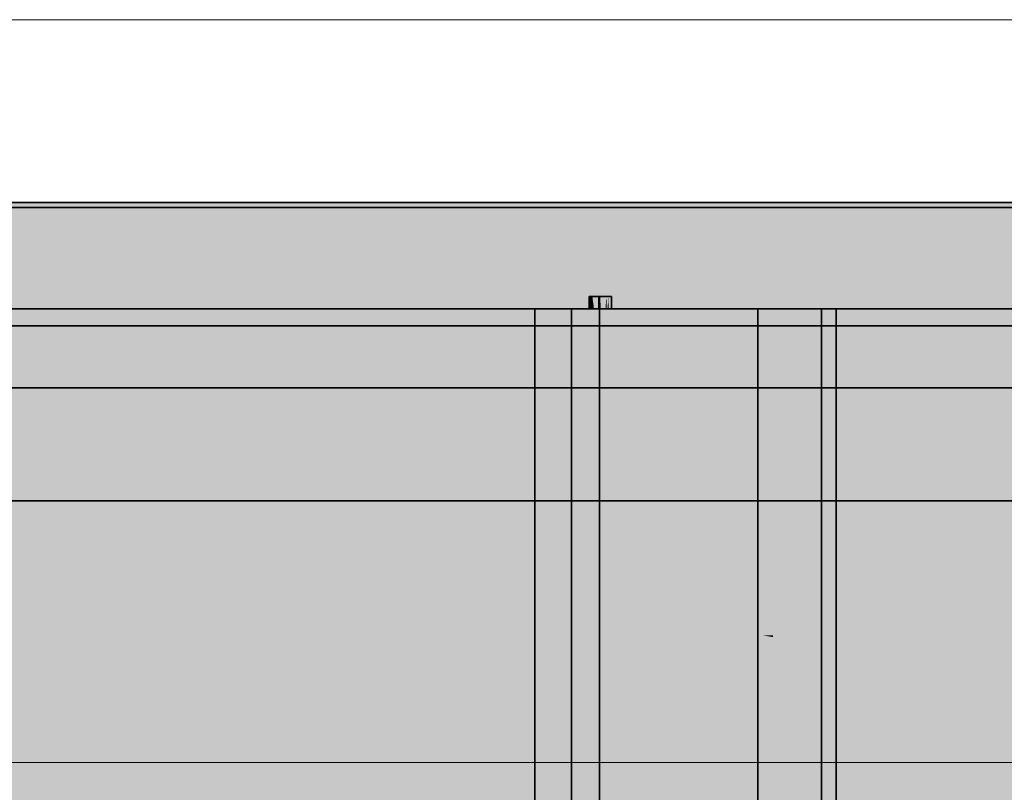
# Model space of a CAD drawing. Extents: x -350 to 540, y -53 to 541.
# Tile 192 of 569: x -129.97 to -122.02, y 121.51 to 127.75. Entities that reach past the tile are written whole.
import ezdxf

# ---------------------------------------------------------------- set-up
doc = ezdxf.new("R2010")
doc.units = 0
doc.layers.get('0').update_dxf_attribs({"lineweight": 35})
doc.layers.add('0-Shading', color=7, linetype='Continuous', lineweight=35)
doc.layers.add('5_OG-SCHRAFF-FILL', color=7, linetype='Continuous', lineweight=25)
doc.layers.add('L_Klimageraet', color=7, linetype='Continuous', lineweight=35, true_color=0xababab)
doc.layers.add('L_Klimageraet-Shading', color=7, linetype='Continuous', lineweight=35, true_color=0xababab)

# ---------------------------------------------------------------- blocks, each defined once
blk = doc.blocks.new('Shading-A06HSWBCNL', base_point=(-138.4951, 125.4178))
at = {"layer": '0-Shading', "color": 254, "true_color": 0xe7e7e7}
for points in [[(-117.9676, 126.1671), (-132.7158, 126.1671), (-132.1268, 126.2778)], [(-117.9676, 126.1671), (-117.9738, 126.2778), (-132.1268, 126.2778)], [(-131.7308, 126.1337), (-117.9488, 126.2378), (-131.9687, 126.2378)], [(-117.9429, 126.1337), (-131.7308, 126.1337), (-117.9488, 126.2378)], [(-125.1232, 125.725), (-135.0671, 125.725), (-117.9676, 126.1671)], [(-135.0671, 125.725), (-117.9676, 126.1671), (-132.7158, 126.1671)], [(-130.0952, 125.4178), (-117.9429, 126.1337), (-131.7308, 126.1337)], [(-130.0952, 125.4178), (-117.9667, 126.1523), (-118.2073, 126.1523)], [(-117.9227, 125.7738), (-124.0526, 125.7738), (-117.9429, 126.1337)], [(-117.9465, 125.7931), (-123.8979, 125.7931), (-117.9667, 126.1523)], [(-130.0952, 125.4178), (-117.9465, 125.7931), (-123.8979, 125.7931)], [(-130.0952, 125.4178), (-117.9227, 125.7738), (-124.0526, 125.7738)], [(-130.0952, 125.4178), (-117.9027, 125.4178), (-117.9227, 125.7738)], [(-117.9266, 125.4379), (-129.4458, 125.4379), (-117.9465, 125.7931)], [(-130.0952, 125.4178), (-125.1232, 125.725), (-135.0671, 125.725)], [(-125.3389, 125.4178), (-125.3281, 125.4178), (-125.3318, 125.5178)], [(-130.0952, 125.4178), (-117.9266, 125.4379), (-129.4458, 125.4379)], [(-130.0952, 125.4178), (-117.9254, 125.4178), (-117.9266, 125.4379)]]:
    blk.add_solid(points, dxfattribs=at)
at = {"layer": '0-Shading', "color": 7, "true_color": 0xffffff}
for points in [[(-129.8481, 126.2771), (-129.8481, 126.2778), (-130.0952, 126.2778)], [(-130.0952, 126.2771), (-129.8481, 126.2771), (-130.0952, 126.2778)], [(-130.0952, 126.2378), (-129.8481, 126.2378), (-130.0952, 126.2771)], [(-129.8481, 126.2378), (-130.0952, 126.2771), (-129.8481, 126.2771)], [(-117.8335, 126.2771), (-129.8481, 126.2771), (-117.8338, 126.2778)], [(-129.8481, 126.2771), (-117.8338, 126.2778), (-129.8481, 126.2778)], [(-129.8481, 126.2426), (-117.8203, 126.2426), (-129.8481, 126.2771)], [(-117.8203, 126.2426), (-117.8335, 126.2771), (-129.8481, 126.2771)], [(-129.8481, 126.2378), (-117.8185, 126.2378), (-129.8481, 126.2426)], [(-117.8185, 126.2378), (-129.8481, 126.2426), (-117.8203, 126.2426)], [(-134.6762, 114.1578), (-125.5141, 114.1578), (-125.5141, 125.4178)], [(-134.6762, 114.1578), (-125.5141, 125.4178), (-134.6762, 125.4178)], [(-134.3809, 114.1578), (-125.8094, 114.1578), (-134.3809, 125.4178)], [(-125.8094, 114.1578), (-125.8094, 125.4178), (-134.3809, 125.4178)], [(-122.316, 120.3088), (-125.2818, 125.4178), (-125.2866, 125.4178)], [(-122.316, 120.3088), (-122.8638, 120.3088), (-125.2866, 125.4178)], [(-122.6168, 119.7878), (-125.2866, 119.7878), (-125.2866, 125.4178)], [(-122.316, 120.3088), (-119.9037, 125.4178), (-125.2818, 125.4178)], [(-123.9227, 125.3007), (-124.0094, 125.3007), (-124.0094, 125.4178)], [(-123.8844, 125.2489), (-115.8749, 125.4178), (-124.0094, 125.4178)], [(-115.8749, 125.2489), (-123.8844, 125.2489), (-115.8749, 125.4178)], [(-123.4952, 114.1578), (-121.6952, 125.4178), (-123.4952, 125.4178)], [(-123.4952, 114.1578), (-121.6952, 114.1578), (-121.6952, 125.4178)], [(-121.8143, 114.1578), (-121.8143, 125.4178), (-123.376, 125.4178)], [(-123.376, 114.1578), (-121.8143, 114.1578), (-123.376, 125.4178)], [(-122.316, 120.3088), (-121.7144, 120.3088), (-119.9037, 125.4178)], [(-123.8844, 125.2489), (-123.9227, 125.3007), (-124.0094, 125.3007)], [(-123.8844, 125.2489), (-124.0094, 125.2489), (-124.0094, 125.3007)], [(-123.6466, 124.9276), (-124.0094, 124.9276), (-123.8844, 125.2489)], [(-124.0094, 124.9276), (-123.8844, 125.2489), (-124.0094, 125.2489)], [(-115.8749, 121.9312), (-115.8749, 125.2489), (-123.8844, 125.2489)], [(-122.6355, 124.7315), (-123.5015, 124.7315), (-123.8844, 125.2489)], [(-123.5015, 124.7315), (-123.6466, 124.9276), (-124.0094, 124.9276)], [(-123.5015, 124.7315), (-124.0094, 124.7315), (-124.0094, 124.9276)], [(-120.1638, 120.2222), (-124.0094, 120.2222), (-123.5015, 124.7315)], [(-124.0094, 120.2222), (-123.5015, 124.7315), (-124.0094, 124.7315)], [(-116.0321, 121.8485), (-122.6355, 124.7315), (-123.5015, 124.7315)], [(-115.6752, 121.7107), (-121.2655, 121.7107), (-123.5015, 124.7315)], [(-115.6752, 121.8485), (-116.0321, 121.8485), (-122.6355, 124.7315)], [(-137.7571, 122.0018), (-121.9886, 123.8678), (-144.2151, 123.8678)], [(-117.1541, 122.0018), (-137.7571, 122.0018), (-121.9886, 123.8678)], [(-118.2266, 123.2173), (-134.7949, 123.2173), (-118.2266, 123.8678)], [(-134.7949, 123.2173), (-118.2266, 123.8678), (-134.7949, 123.8678)], [(-126.2718, 123.2702), (-133.9185, 123.2702), (-126.2718, 123.8678)], [(-133.9185, 123.2702), (-126.2718, 123.8678), (-133.9185, 123.8678)], [(-115.9752, 120.7687), (-133.4897, 120.7687), (-115.9752, 123.8678)], [(-133.4897, 120.7687), (-115.9752, 123.8678), (-133.4897, 123.8678)], [(-124.3733, 122.898), (-126.2718, 122.898), (-124.3733, 123.8678)], [(-126.2718, 122.898), (-124.3733, 123.8678), (-126.2718, 123.8678)], [(-124.0089, 122.8056), (-124.3733, 122.8056), (-124.0055, 123.8678)], [(-124.3733, 122.8056), (-124.0055, 123.8678), (-124.3733, 123.8678)], [(-123.8864, 122.7878), (-124.0089, 122.7878), (-123.8938, 123.8678)], [(-124.0089, 122.7878), (-123.8938, 123.8678), (-124.0055, 123.8678)], [(-123.8864, 122.7819), (-119.1459, 123.8678), (-123.8938, 123.8678)], [(-119.1459, 122.7819), (-123.8864, 122.7819), (-119.1459, 123.8678)], [(-134.7949, 118.4298), (-118.2266, 118.4298), (-118.2266, 123.2173)], [(-134.7949, 118.4298), (-118.2266, 123.2173), (-134.7949, 123.2173)], [(-126.2718, 122.898), (-126.2718, 123.2702), (-133.9185, 123.2702)], [(-126.2718, 122.898), (-133.9185, 122.898), (-133.9185, 123.2702)], [(-126.2718, 122.1385), (-133.9185, 122.1385), (-126.2718, 122.898)], [(-133.9185, 122.1385), (-126.2718, 122.898), (-133.9185, 122.898)], [(-124.3733, 122.8056), (-126.2718, 122.8056), (-126.2718, 122.898)], [(-124.3733, 122.8056), (-124.3733, 122.898), (-126.2718, 122.898)], [(-124.3733, 120.8542), (-126.2718, 120.8542), (-124.3733, 122.8056)], [(-126.2718, 120.8542), (-124.3733, 122.8056), (-126.2718, 122.8056)], [(-124.0089, 122.7878), (-124.3733, 122.7878), (-124.3733, 122.8056)], [(-124.0089, 122.7878), (-124.0089, 122.8056), (-124.3733, 122.8056)], [(-124.016, 120.5353), (-124.3733, 120.5353), (-124.0089, 122.7878)], [(-124.3733, 120.5353), (-124.0089, 122.7878), (-124.3733, 122.7878)], [(-123.8706, 120.4754), (-124.0162, 120.4754), (-123.8863, 122.7667)], [(-124.0162, 120.4754), (-123.8863, 122.7667), (-124.009, 122.7667)], [(-123.8863, 122.7667), (-124.009, 122.7667), (-124.0089, 122.7878)], [(-123.8864, 122.7819), (-123.9743, 122.7819), (-124.0089, 122.7878)], [(-123.8864, 122.7819), (-123.8864, 122.7878), (-124.0089, 122.7878)], [(-123.8863, 122.7667), (-123.8864, 122.7819), (-123.9743, 122.7819)], [(-123.5751, 122.7667), (-123.8863, 122.7667), (-123.8864, 122.7819)], [(-119.1459, 122.5511), (-119.1459, 122.7819), (-123.8864, 122.7819)], [(-119.1459, 121.9505), (-123.8807, 121.9505), (-123.8863, 122.7667)], [(-122.6342, 122.5511), (-123.5751, 122.7667), (-123.8863, 122.7667)], [(-119.1459, 122.5511), (-122.6342, 122.5511), (-123.5751, 122.7667)], [(-119.1459, 121.9505), (-119.1459, 122.5511), (-122.6342, 122.5511)], [(-126.2718, 120.8542), (-126.2718, 122.1385), (-133.9185, 122.1385)], [(-126.5278, 120.8542), (-133.7695, 122.1134), (-133.9185, 122.1134)], [(-126.2718, 120.8106), (-133.9185, 120.8106), (-133.9185, 122.1134)], [(-126.2718, 120.8542), (-126.5278, 120.8542), (-133.7695, 122.1134)], [(-116.8446, 121.8823), (-117.1541, 122.0018), (-137.7571, 122.0018)], [(-116.8446, 121.8823), (-136.8496, 121.8823), (-137.7571, 122.0018)], [(-123.8704, 120.4509), (-119.1459, 121.9505), (-123.8807, 121.9505)], [(-121.6258, 120.4509), (-123.8704, 120.4509), (-119.1459, 121.9505)], [(-134.3006, 121.5467), (-116.8446, 121.8823), (-136.8496, 121.8823)], [(-115.9752, 121.5467), (-134.3006, 121.5467), (-116.8446, 121.8823)], [(-122.0152, 120.1688), (-122.0923, 120.1688), (-119.1459, 121.926)], [(-122.0923, 120.1688), (-119.1459, 121.926), (-119.1864, 121.926)], [(-115.9752, 119.1341), (-115.9752, 121.5467), (-134.3006, 121.5467)]]:
    blk.add_solid(points, dxfattribs=at)
at = {"layer": '0-Shading', "color": 252, "true_color": 0x8b8b8b}
for points in [[(-125.3718, 125.4178), (-125.3701, 125.4178), (-125.3701, 125.5178)], [(-125.3718, 125.4178), (-125.3701, 125.5178), (-125.3718, 125.5178)], [(-125.3708, 125.4178), (-125.3701, 125.5178), (-125.3718, 125.5178)], [(-125.3718, 125.4178), (-125.3701, 125.5178), (-125.3718, 125.5178)], [(-125.3718, 125.4178), (-125.3701, 125.4178), (-125.3701, 125.5178)], [(-125.3701, 125.4178), (-125.3701, 125.5178), (-125.3718, 125.5178)], [(-125.3718, 125.4178), (-125.3701, 125.4178), (-125.3718, 125.5178)], [(-125.3701, 125.4214), (-125.3718, 125.4214), (-125.3701, 125.5178)], [(-125.3718, 125.4215), (-125.3718, 125.4215), (-125.3701, 125.5178)], [(-125.3718, 125.4215), (-125.3701, 125.5178), (-125.3718, 125.5178)], [(-125.3702, 125.4236), (-125.3701, 125.5178), (-125.3718, 125.5178)], [(-125.3702, 125.4235), (-125.3718, 125.4235), (-125.3718, 125.5178)], [(-125.3701, 125.4236), (-125.3702, 125.4236), (-125.3701, 125.5178)], [(-125.1923, 125.4178), (-125.1918, 125.5178), (-125.1936, 125.5178)], [(-125.1919, 125.4178), (-125.1918, 125.5178), (-125.1936, 125.5178)], [(-125.1936, 125.4178), (-125.1918, 125.5178), (-125.1936, 125.5178)], [(-125.1936, 125.4178), (-125.1918, 125.4178), (-125.1918, 125.5178)], [(-125.1936, 125.4178), (-125.1918, 125.4178), (-125.1936, 125.5178)], [(-125.1918, 125.4178), (-125.1918, 125.5178), (-125.1936, 125.5178)], [(-125.1936, 125.4178), (-125.1918, 125.5178), (-125.1936, 125.5178)], [(-125.1936, 125.4178), (-125.1918, 125.4178), (-125.1918, 125.5178)], [(-125.1918, 125.4178), (-125.1918, 125.5178), (-125.1936, 125.5178)], [(-125.1936, 125.4178), (-125.1918, 125.4178), (-125.1936, 125.5178)], [(-125.3718, 125.4215), (-125.3702, 125.4235), (-125.3718, 125.4235)], [(-125.3718, 125.4215), (-125.3702, 125.4215), (-125.3702, 125.4235)], [(-125.3718, 125.4214), (-125.3718, 125.4215), (-125.3718, 125.4215)], [(-125.3718, 125.4214), (-125.3718, 125.4214), (-125.3718, 125.4215)], [(-125.3718, 125.4178), (-125.3701, 125.4178), (-125.3718, 125.4215)], [(-125.3701, 125.4178), (-125.3718, 125.4215), (-125.3702, 125.4215)], [(-125.3701, 125.418), (-125.3701, 125.4214), (-125.3718, 125.4214)], [(-125.3718, 125.4178), (-125.3718, 125.4214), (-125.3718, 125.4214)], [(-125.3718, 125.418), (-125.3701, 125.418), (-125.3718, 125.4214)], [(-125.3718, 125.4178), (-125.3701, 125.4178), (-125.3718, 125.418)], [(-125.3701, 125.4178), (-125.3718, 125.418), (-125.3701, 125.418)], [(-125.3702, 125.4235), (-125.3701, 125.4236), (-125.3702, 125.4236)], [(-125.3701, 125.4235), (-125.3702, 125.4235), (-125.3701, 125.4236)], [(-125.3701, 125.4178), (-125.3701, 125.4235), (-125.3702, 125.4235)]]:
    blk.add_solid(points, dxfattribs=at)
at = {"layer": '0-Shading', "color": 252, "true_color": 0x888888}
blk.add_solid([(-125.3718, 125.4178), (-125.3708, 125.4178), (-125.3718, 125.5178)], dxfattribs=at)
at = {"layer": '0-Shading', "color": 253, "true_color": 0x9b9b9b}
blk.add_solid([(-125.3708, 125.4178), (-125.3679, 125.4178), (-125.3701, 125.5178)], dxfattribs=at)
at = {"layer": '0-Shading', "color": 253, "true_color": 0xa4a4a4}
for points in [[(-125.3701, 125.4178), (-125.365, 125.4178), (-125.365, 125.5178)], [(-125.3701, 125.4178), (-125.365, 125.5178), (-125.3701, 125.5178)], [(-125.3679, 125.4178), (-125.365, 125.5178), (-125.3701, 125.5178)], [(-125.3701, 125.4178), (-125.365, 125.5178), (-125.3701, 125.5178)], [(-125.3701, 125.4178), (-125.365, 125.4178), (-125.365, 125.5178)], [(-125.3701, 125.4178), (-125.365, 125.4178), (-125.3701, 125.5178)], [(-125.365, 125.4178), (-125.365, 125.5178), (-125.3701, 125.5178)], [(-125.3701, 125.4178), (-125.365, 125.4178), (-125.365, 125.5178)], [(-125.3701, 125.4178), (-125.365, 125.5178), (-125.3701, 125.5178)], [(-125.3653, 125.4244), (-125.365, 125.5178), (-125.3701, 125.5178)], [(-125.3653, 125.4243), (-125.3701, 125.4243), (-125.3701, 125.5178)], [(-125.365, 125.4244), (-125.3653, 125.4244), (-125.365, 125.5178)], [(-125.1945, 125.4178), (-125.1936, 125.5178), (-125.1987, 125.5178)], [(-125.1971, 125.4178), (-125.1936, 125.5178), (-125.1987, 125.5178)], [(-125.1987, 125.4178), (-125.1936, 125.4178), (-125.1936, 125.5178)], [(-125.1987, 125.4178), (-125.1936, 125.5178), (-125.1987, 125.5178)], [(-125.1936, 125.4178), (-125.1936, 125.5178), (-125.1987, 125.5178)], [(-125.1987, 125.4178), (-125.1936, 125.4178), (-125.1987, 125.5178)], [(-125.1987, 125.4178), (-125.1936, 125.5178), (-125.1987, 125.5178)], [(-125.1987, 125.4178), (-125.1936, 125.4178), (-125.1936, 125.5178)], [(-125.1936, 125.4178), (-125.1936, 125.5178), (-125.1987, 125.5178)], [(-125.1987, 125.4178), (-125.1936, 125.4178), (-125.1987, 125.5178)], [(-125.3701, 125.4236), (-125.3653, 125.4243), (-125.3701, 125.4243)], [(-125.3701, 125.4236), (-125.3653, 125.4236), (-125.3653, 125.4243)], [(-125.3701, 125.4178), (-125.365, 125.4178), (-125.3701, 125.4236)], [(-125.365, 125.4178), (-125.3701, 125.4236), (-125.3653, 125.4236)], [(-125.3653, 125.4243), (-125.365, 125.4244), (-125.3653, 125.4244)], [(-125.365, 125.4243), (-125.3653, 125.4243), (-125.365, 125.4244)], [(-125.365, 125.4178), (-125.365, 125.4243), (-125.3653, 125.4243)]]:
    blk.add_solid(points, dxfattribs=at)
at = {"layer": '0-Shading', "color": 253, "true_color": 0xadadad}
blk.add_solid([(-125.3679, 125.4178), (-125.3632, 125.4178), (-125.365, 125.5178)], dxfattribs=at)
at = {"layer": '0-Shading', "color": 9, "true_color": 0xbbbbbb}
for points in [[(-125.365, 125.4178), (-125.3567, 125.4178), (-125.3567, 125.5178)], [(-125.365, 125.4178), (-125.3567, 125.5178), (-125.365, 125.5178)], [(-125.3642, 125.4726), (-125.3595, 125.5178), (-125.365, 125.5178)], [(-125.365, 125.4178), (-125.3567, 125.4178), (-125.3567, 125.5178)], [(-125.365, 125.4178), (-125.3567, 125.5178), (-125.365, 125.5178)], [(-125.3567, 125.4178), (-125.3567, 125.5178), (-125.365, 125.5178)], [(-125.365, 125.4178), (-125.3567, 125.4178), (-125.365, 125.5178)], [(-125.365, 125.4178), (-125.3567, 125.4178), (-125.3567, 125.5178)], [(-125.365, 125.4178), (-125.3567, 125.5178), (-125.365, 125.5178)], [(-125.3571, 125.4237), (-125.3567, 125.5178), (-125.365, 125.5178)], [(-125.3572, 125.4244), (-125.365, 125.4244), (-125.365, 125.5178)], [(-125.3596, 125.4726), (-125.3642, 125.4726), (-125.3595, 125.5178)], [(-125.3632, 125.4178), (-125.3596, 125.4726), (-125.3642, 125.4726)], [(-125.3596, 125.4726), (-125.3567, 125.5178), (-125.3595, 125.5178)], [(-125.3567, 125.4237), (-125.3571, 125.4237), (-125.3567, 125.5178)], [(-125.2046, 125.4178), (-125.1987, 125.5178), (-125.207, 125.5178)], [(-125.2024, 125.4178), (-125.1987, 125.5178), (-125.207, 125.5178)], [(-125.207, 125.4178), (-125.1987, 125.5178), (-125.207, 125.5178)], [(-125.207, 125.4178), (-125.1987, 125.4178), (-125.1987, 125.5178)], [(-125.207, 125.4178), (-125.1987, 125.4178), (-125.207, 125.5178)], [(-125.1987, 125.4178), (-125.1987, 125.5178), (-125.207, 125.5178)], [(-125.207, 125.4178), (-125.1987, 125.4178), (-125.1987, 125.5178)], [(-125.207, 125.4178), (-125.1987, 125.5178), (-125.207, 125.5178)], [(-125.1987, 125.4178), (-125.1987, 125.5178), (-125.207, 125.5178)], [(-125.207, 125.4178), (-125.1987, 125.4178), (-125.207, 125.5178)], [(-125.3571, 125.4237), (-125.3572, 125.4244), (-125.365, 125.4244)], [(-125.365, 125.4237), (-125.3571, 125.4237), (-125.365, 125.4244)], [(-125.365, 125.4178), (-125.3567, 125.4178), (-125.365, 125.4237)], [(-125.3567, 125.4178), (-125.365, 125.4237), (-125.3571, 125.4237)], [(-125.3567, 125.4236), (-125.3567, 125.4237), (-125.3571, 125.4237)], [(-125.3567, 125.4236), (-125.3571, 125.4236), (-125.3571, 125.4237)], [(-125.3567, 125.4178), (-125.3567, 125.4236), (-125.3571, 125.4236)]]:
    blk.add_solid(points, dxfattribs=at)
at = {"layer": '0-Shading', "color": 9, "true_color": 0xbebebe}
for points in [[(-125.3632, 125.4178), (-125.3596, 125.4178), (-125.3596, 125.4726)], [(-125.3596, 125.4726), (-125.3567, 125.4726), (-125.3567, 125.5178)], [(-125.3596, 125.4178), (-125.3567, 125.4178), (-125.3596, 125.4726)], [(-125.3567, 125.4178), (-125.3596, 125.4726), (-125.3567, 125.4726)]]:
    blk.add_solid(points, dxfattribs=at)
at = {"layer": '0-Shading', "color": 254, "true_color": 0xd0d0d0}
for points in [[(-125.3567, 125.4178), (-125.3455, 125.5178), (-125.3567, 125.5178)], [(-125.3567, 125.4178), (-125.3455, 125.4178), (-125.3455, 125.5178)], [(-125.3485, 125.4178), (-125.3455, 125.5178), (-125.3567, 125.5178)], [(-125.3567, 125.4178), (-125.3455, 125.5178), (-125.3567, 125.5178)], [(-125.3567, 125.4178), (-125.3455, 125.4178), (-125.3455, 125.5178)], [(-125.3567, 125.4178), (-125.3455, 125.4178), (-125.3567, 125.5178)], [(-125.3455, 125.4178), (-125.3455, 125.5178), (-125.3567, 125.5178)], [(-125.3567, 125.4178), (-125.3455, 125.4178), (-125.3455, 125.5178)], [(-125.3567, 125.4178), (-125.3455, 125.5178), (-125.3567, 125.5178)], [(-125.3459, 125.4216), (-125.3455, 125.5178), (-125.3567, 125.5178)], [(-125.3461, 125.4236), (-125.3567, 125.4236), (-125.3567, 125.5178)], [(-125.3455, 125.4216), (-125.3459, 125.4216), (-125.3455, 125.5178)], [(-125.2122, 125.4178), (-125.207, 125.5178), (-125.2182, 125.5178)], [(-125.2095, 125.4178), (-125.207, 125.5178), (-125.2182, 125.5178)], [(-125.2182, 125.4178), (-125.207, 125.4178), (-125.207, 125.5178)], [(-125.2182, 125.4178), (-125.207, 125.5178), (-125.2182, 125.5178)], [(-125.207, 125.4178), (-125.207, 125.5178), (-125.2182, 125.5178)], [(-125.2182, 125.4178), (-125.207, 125.4178), (-125.2182, 125.5178)], [(-125.2182, 125.4178), (-125.207, 125.4178), (-125.207, 125.5178)], [(-125.2182, 125.4178), (-125.207, 125.5178), (-125.2182, 125.5178)], [(-125.207, 125.4178), (-125.207, 125.5178), (-125.2182, 125.5178)], [(-125.2182, 125.4178), (-125.207, 125.4178), (-125.2182, 125.5178)], [(-125.3459, 125.4216), (-125.3461, 125.4236), (-125.3567, 125.4236)], [(-125.3567, 125.4216), (-125.3459, 125.4216), (-125.3567, 125.4236)], [(-125.3567, 125.4178), (-125.3455, 125.4178), (-125.3567, 125.4216)], [(-125.3455, 125.4178), (-125.3567, 125.4216), (-125.3459, 125.4216)], [(-125.3455, 125.4215), (-125.3455, 125.4216), (-125.3459, 125.4216)], [(-125.3455, 125.4215), (-125.3459, 125.4215), (-125.3459, 125.4216)], [(-125.3455, 125.4178), (-125.3455, 125.4215), (-125.3459, 125.4215)]]:
    blk.add_solid(points, dxfattribs=at)
at = {"layer": '0-Shading', "color": 254, "true_color": 0xcdcdcd}
blk.add_solid([(-125.3567, 125.4178), (-125.3485, 125.4178), (-125.3567, 125.5178)], dxfattribs=at)
at = {"layer": '0-Shading', "color": 254, "true_color": 0xdbdbdb}
blk.add_solid([(-125.3485, 125.4178), (-125.3389, 125.4178), (-125.3455, 125.5178)], dxfattribs=at)
at = {"layer": '0-Shading', "color": 254, "true_color": 0xe2e2e2}
for points in [[(-125.3455, 125.4178), (-125.3318, 125.5178), (-125.3455, 125.5178)], [(-125.3455, 125.4178), (-125.3318, 125.4178), (-125.3318, 125.5178)], [(-125.3389, 125.4178), (-125.3318, 125.5178), (-125.3455, 125.5178)], [(-125.3455, 125.4178), (-125.3318, 125.4178), (-125.3318, 125.5178)], [(-125.3455, 125.4178), (-125.3318, 125.5178), (-125.3455, 125.5178)], [(-125.3318, 125.4178), (-125.3318, 125.5178), (-125.3455, 125.5178)], [(-125.3455, 125.4178), (-125.3318, 125.4178), (-125.3455, 125.5178)], [(-125.3455, 125.4178), (-125.3318, 125.4178), (-125.3318, 125.5178)], [(-125.3455, 125.4178), (-125.3318, 125.5178), (-125.3455, 125.5178)], [(-125.3318, 125.4178), (-125.3318, 125.5178), (-125.3455, 125.5178)], [(-125.3323, 125.4215), (-125.3455, 125.4215), (-125.3455, 125.5178)], [(-125.2214, 125.4178), (-125.2182, 125.5178), (-125.2318, 125.5178)], [(-125.2282, 125.4178), (-125.2182, 125.5178), (-125.2318, 125.5178)], [(-125.2318, 125.4178), (-125.2182, 125.5178), (-125.2318, 125.5178)], [(-125.2318, 125.4178), (-125.2182, 125.4178), (-125.2182, 125.5178)], [(-125.2318, 125.4178), (-125.2182, 125.4178), (-125.2318, 125.5178)], [(-125.2182, 125.4178), (-125.2182, 125.5178), (-125.2318, 125.5178)], [(-125.2318, 125.4178), (-125.2182, 125.4178), (-125.2182, 125.5178)], [(-125.2318, 125.4178), (-125.2182, 125.5178), (-125.2318, 125.5178)], [(-125.2182, 125.4178), (-125.2182, 125.5178), (-125.2318, 125.5178)], [(-125.2318, 125.4178), (-125.2182, 125.4178), (-125.2318, 125.5178)], [(-125.3318, 125.418), (-125.3323, 125.4215), (-125.3455, 125.4215)], [(-125.3455, 125.418), (-125.3318, 125.418), (-125.3455, 125.4215)], [(-125.3455, 125.4178), (-125.3318, 125.4178), (-125.3455, 125.418)], [(-125.3318, 125.4178), (-125.3455, 125.418), (-125.3318, 125.418)]]:
    blk.add_solid(points, dxfattribs=at)
at = {"layer": '0-Shading', "color": 7, "true_color": 0xefefef}
for points in [[(-125.3318, 125.4178), (-125.3163, 125.5178), (-125.3318, 125.5178)], [(-125.3318, 125.4178), (-125.3163, 125.4178), (-125.3163, 125.5178)], [(-125.3281, 125.4178), (-125.3163, 125.5178), (-125.3318, 125.5178)], [(-125.3318, 125.4178), (-125.3163, 125.5178), (-125.3318, 125.5178)], [(-125.3318, 125.4178), (-125.3163, 125.4178), (-125.3163, 125.5178)], [(-125.3318, 125.4178), (-125.3163, 125.4178), (-125.3318, 125.5178)], [(-125.3163, 125.4178), (-125.3163, 125.5178), (-125.3318, 125.5178)], [(-125.3318, 125.4178), (-125.3163, 125.4178), (-125.3163, 125.5178)], [(-125.3318, 125.4178), (-125.3163, 125.5178), (-125.3318, 125.5178)], [(-125.3163, 125.4178), (-125.3163, 125.5178), (-125.3318, 125.5178)], [(-125.3318, 125.4178), (-125.3163, 125.4178), (-125.3318, 125.5178)], [(-125.2433, 125.4178), (-125.2318, 125.5178), (-125.2474, 125.5178)], [(-125.2394, 125.4178), (-125.2318, 125.5178), (-125.2474, 125.5178)], [(-125.2474, 125.4178), (-125.2318, 125.4178), (-125.2318, 125.5178)], [(-125.2474, 125.4178), (-125.2318, 125.5178), (-125.2474, 125.5178)], [(-125.2318, 125.4178), (-125.2318, 125.5178), (-125.2474, 125.5178)], [(-125.2474, 125.4178), (-125.2318, 125.4178), (-125.2474, 125.5178)], [(-125.2474, 125.4178), (-125.2318, 125.4178), (-125.2318, 125.5178)], [(-125.2474, 125.4178), (-125.2318, 125.5178), (-125.2474, 125.5178)], [(-125.2318, 125.4178), (-125.2318, 125.5178), (-125.2474, 125.5178)], [(-125.2474, 125.4178), (-125.2318, 125.4178), (-125.2474, 125.5178)], [(-125.8094, 114.1578), (-124.0094, 114.1578), (-125.8094, 125.4178)], [(-124.0094, 114.1578), (-124.0094, 125.4178), (-125.8094, 125.4178)]]:
    blk.add_solid(points, dxfattribs=at)
at = {"layer": '0-Shading', "color": 7, "true_color": 0xf1f1f1}
blk.add_solid([(-125.3281, 125.4178), (-125.3163, 125.4178), (-125.3163, 125.5178)], dxfattribs=at)
at = {"layer": '0-Shading', "color": 7, "true_color": 0xf9f9f9}
for points in [[(-125.3163, 125.4178), (-125.2994, 125.5178), (-125.3163, 125.5178)], [(-125.3163, 125.4178), (-125.2994, 125.4178), (-125.2994, 125.5178)], [(-125.3037, 125.4178), (-125.2994, 125.5178), (-125.3163, 125.5178)], [(-125.3163, 125.4178), (-125.2994, 125.4178), (-125.2994, 125.5178)], [(-125.3163, 125.4178), (-125.2994, 125.5178), (-125.3163, 125.5178)], [(-125.2994, 125.4178), (-125.2994, 125.5178), (-125.3163, 125.5178)], [(-125.3163, 125.4178), (-125.2994, 125.4178), (-125.3163, 125.5178)], [(-125.3163, 125.4178), (-125.2994, 125.4178), (-125.2994, 125.5178)], [(-125.3163, 125.4178), (-125.2994, 125.5178), (-125.3163, 125.5178)], [(-125.2994, 125.4178), (-125.2994, 125.5178), (-125.3163, 125.5178)], [(-125.3163, 125.4178), (-125.2994, 125.4178), (-125.3163, 125.5178)], [(-125.2557, 125.4178), (-125.2474, 125.5178), (-125.2643, 125.5178)], [(-125.2515, 125.4178), (-125.2474, 125.5178), (-125.2643, 125.5178)], [(-125.2643, 125.4178), (-125.2474, 125.5178), (-125.2643, 125.5178)], [(-125.2643, 125.4178), (-125.2474, 125.4178), (-125.2474, 125.5178)], [(-125.2643, 125.4178), (-125.2474, 125.4178), (-125.2643, 125.5178)], [(-125.2474, 125.4178), (-125.2474, 125.5178), (-125.2643, 125.5178)], [(-125.2643, 125.4178), (-125.2474, 125.4178), (-125.2474, 125.5178)], [(-125.2643, 125.4178), (-125.2474, 125.5178), (-125.2643, 125.5178)], [(-125.2474, 125.4178), (-125.2474, 125.5178), (-125.2643, 125.5178)], [(-125.2643, 125.4178), (-125.2474, 125.4178), (-125.2643, 125.5178)]]:
    blk.add_solid(points, dxfattribs=at)
at = {"layer": '0-Shading', "color": 7, "true_color": 0xf8f8f8}
blk.add_solid([(-125.3163, 125.4178), (-125.3037, 125.4178), (-125.3163, 125.5178)], dxfattribs=at)
at = {"layer": '0-Shading', "color": 7, "true_color": 0xfdfdfd}
blk.add_solid([(-125.3037, 125.4178), (-125.2906, 125.4178), (-125.2994, 125.5178)], dxfattribs=at)
at = {"layer": '0-Shading', "color": 7, "true_color": 0xfefefe}
for points in [[(-125.2869, 125.4888), (-125.2994, 125.4888), (-125.2869, 125.5178)], [(-125.2994, 125.4888), (-125.2869, 125.5178), (-125.2994, 125.5178)], [(-125.2906, 125.4178), (-125.2818, 125.5178), (-125.2994, 125.5178)], [(-125.2994, 125.4178), (-125.2818, 125.5178), (-125.2994, 125.5178)], [(-125.2994, 125.4178), (-125.2818, 125.4178), (-125.2818, 125.5178)], [(-125.2994, 125.4178), (-125.2818, 125.4178), (-125.2994, 125.5178)], [(-125.2818, 125.4178), (-125.2818, 125.5178), (-125.2994, 125.5178)], [(-125.2994, 125.4178), (-125.2818, 125.4178), (-125.2818, 125.5178)], [(-125.2994, 125.4178), (-125.2818, 125.5178), (-125.2994, 125.5178)], [(-125.2818, 125.4178), (-125.2818, 125.5178), (-125.2994, 125.5178)], [(-125.2994, 125.4178), (-125.2818, 125.4178), (-125.2994, 125.5178)], [(-125.2994, 125.4178), (-125.2869, 125.4888), (-125.2994, 125.4888)], [(-125.2994, 125.4178), (-125.2869, 125.4178), (-125.2869, 125.4888)], [(-125.2906, 125.4178), (-125.2823, 125.4178), (-125.282, 125.5163)], [(-125.2869, 125.4888), (-125.2818, 125.4888), (-125.2818, 125.5178)], [(-125.2869, 125.4888), (-125.2818, 125.5178), (-125.2869, 125.5178)], [(-125.2869, 125.4178), (-125.2818, 125.4178), (-125.2869, 125.4888)], [(-125.2818, 125.4178), (-125.2869, 125.4888), (-125.2818, 125.4888)], [(-125.2823, 125.4178), (-125.2774, 125.4178), (-125.2818, 125.5163)], [(-125.2823, 125.4178), (-125.282, 125.5163), (-125.2818, 125.5163)], [(-125.282, 125.5163), (-125.2818, 125.5163), (-125.2818, 125.5178)], [(-125.2818, 125.4178), (-125.2686, 125.4178), (-125.2818, 125.5178)], [(-125.2686, 125.4178), (-125.2643, 125.5178), (-125.2818, 125.5178)], [(-125.2774, 125.4178), (-125.2643, 125.5178), (-125.2818, 125.5178)], [(-125.2818, 125.4178), (-125.2643, 125.4178), (-125.2643, 125.5178)], [(-125.2818, 125.4178), (-125.2643, 125.5178), (-125.2818, 125.5178)], [(-125.2643, 125.4178), (-125.2643, 125.5178), (-125.2818, 125.5178)], [(-125.2818, 125.4178), (-125.2643, 125.4178), (-125.2818, 125.5178)], [(-125.2818, 125.4178), (-125.2643, 125.4178), (-125.2643, 125.5178)], [(-125.2818, 125.4178), (-125.2643, 125.5178), (-125.2818, 125.5178)], [(-125.2643, 125.4178), (-125.2643, 125.5178), (-125.2818, 125.5178)], [(-125.2818, 125.4178), (-125.2643, 125.4178), (-125.2818, 125.5178)], [(-125.2774, 125.4178), (-125.2643, 125.4178), (-125.2643, 125.5178)]]:
    blk.add_solid(points, dxfattribs=at)
at = {"layer": '0-Shading', "color": 7, "true_color": 0xfbfbfb}
blk.add_solid([(-125.2686, 125.4178), (-125.2557, 125.4178), (-125.2643, 125.5178)], dxfattribs=at)
at = {"layer": '0-Shading', "color": 7, "true_color": 0xfafafa}
blk.add_solid([(-125.2643, 125.4178), (-125.2515, 125.4178), (-125.2643, 125.5178)], dxfattribs=at)
at = {"layer": '0-Shading', "color": 7, "true_color": 0xf6f6f6}
blk.add_solid([(-125.2557, 125.4178), (-125.2433, 125.4178), (-125.2474, 125.5178)], dxfattribs=at)
at = {"layer": '0-Shading', "color": 7, "true_color": 0xf4f4f4}
blk.add_solid([(-125.2515, 125.4178), (-125.2394, 125.4178), (-125.2474, 125.5178)], dxfattribs=at)
at = {"layer": '0-Shading', "color": 7, "true_color": 0xeeeeee}
blk.add_solid([(-125.2433, 125.4178), (-125.2318, 125.4178), (-125.2318, 125.5178)], dxfattribs=at)
at = {"layer": '0-Shading', "color": 7, "true_color": 0xebebeb}
for points in [[(-125.2394, 125.4178), (-125.2323, 125.4178), (-125.2319, 125.5163)], [(-125.2323, 125.4178), (-125.2282, 125.4178), (-125.2318, 125.5163)], [(-125.2323, 125.4178), (-125.2319, 125.5163), (-125.2318, 125.5163)], [(-125.2319, 125.5163), (-125.2318, 125.5163), (-125.2318, 125.5178)]]:
    blk.add_solid(points, dxfattribs=at)
at = {"layer": '0-Shading', "color": 254, "true_color": 0xe4e4e4}
blk.add_solid([(-125.2318, 125.4178), (-125.2214, 125.4178), (-125.2318, 125.5178)], dxfattribs=at)
at = {"layer": '0-Shading', "color": 254, "true_color": 0xe0e0e0}
blk.add_solid([(-125.2282, 125.4178), (-125.2182, 125.4178), (-125.2182, 125.5178)], dxfattribs=at)
at = {"layer": '0-Shading', "color": 254, "true_color": 0xd7d7d7}
for points in [[(-125.2214, 125.4178), (-125.218, 125.4178), (-125.2182, 125.5163)], [(-125.2182, 125.5163), (-125.2181, 125.5163), (-125.2182, 125.5178)], [(-125.218, 125.4178), (-125.2122, 125.4178), (-125.2182, 125.5163)], [(-125.2122, 125.4178), (-125.2182, 125.5163), (-125.2181, 125.5163)]]:
    blk.add_solid(points, dxfattribs=at)
at = {"layer": '0-Shading', "color": 254, "true_color": 0xd2d2d2}
blk.add_solid([(-125.2182, 125.4178), (-125.2095, 125.4178), (-125.2182, 125.5178)], dxfattribs=at)
at = {"layer": '0-Shading', "color": 9, "true_color": 0xc8c8c8}
blk.add_solid([(-125.2122, 125.4178), (-125.2046, 125.4178), (-125.207, 125.5178)], dxfattribs=at)
at = {"layer": '0-Shading', "color": 9, "true_color": 0xc3c3c3}
blk.add_solid([(-125.2095, 125.4178), (-125.2024, 125.4178), (-125.207, 125.5178)], dxfattribs=at)
at = {"layer": '0-Shading', "color": 9, "true_color": 0xb8b8b8}
blk.add_solid([(-125.2046, 125.4178), (-125.1987, 125.4178), (-125.1987, 125.5178)], dxfattribs=at)
at = {"layer": '0-Shading', "color": 253, "true_color": 0xb3b3b3}
blk.add_solid([(-125.2024, 125.4178), (-125.1971, 125.4178), (-125.1987, 125.5178)], dxfattribs=at)
at = {"layer": '0-Shading', "color": 253, "true_color": 0xa7a7a7}
blk.add_solid([(-125.1987, 125.4178), (-125.1945, 125.4178), (-125.1987, 125.5178)], dxfattribs=at)
at = {"layer": '0-Shading', "color": 253, "true_color": 0xa1a1a1}
blk.add_solid([(-125.1971, 125.4178), (-125.1936, 125.4178), (-125.1936, 125.5178)], dxfattribs=at)
at = {"layer": '0-Shading', "color": 252, "true_color": 0x959595}
blk.add_solid([(-125.1945, 125.4178), (-125.1923, 125.4178), (-125.1936, 125.5178)], dxfattribs=at)
at = {"layer": '0-Shading', "color": 252, "true_color": 0x8f8f8f}
blk.add_solid([(-125.1936, 125.4178), (-125.1919, 125.4178), (-125.1936, 125.5178)], dxfattribs=at)
at = {"layer": '0-Shading', "color": 8, "true_color": 0x828282}
blk.add_solid([(-125.1923, 125.4178), (-125.1919, 125.4178), (-125.1918, 125.5178)], dxfattribs=at)
at = {"layer": '0-Shading', "color": 9, "true_color": 0xbcbcbc}
for points in [[(-125.5141, 114.1578), (-123.4952, 125.4178), (-125.5141, 125.4178)], [(-125.5141, 114.1578), (-123.4952, 114.1578), (-123.4952, 125.4178)], [(-123.376, 114.1578), (-123.376, 125.4178), (-125.2866, 125.4178)], [(-125.2866, 114.1578), (-123.376, 114.1578), (-125.2866, 125.4178)]]:
    blk.add_solid(points, dxfattribs=at)
blk = doc.blocks.new('Shading-A06HSWD0NL', base_point=(-119.7078, 114.0216))
at = {"layer": 'L_Klimageraet-Shading', "color": 253, "true_color": 0xababab}
for points in [[(-144.0152, 114.0216), (-119.7078, 114.0216), (-144.0152, 125.2816)], [(-119.7078, 114.0216), (-144.0152, 125.2816), (-119.7078, 125.2816)], [(-144.0152, 124.7816), (-119.7078, 124.7816), (-144.0152, 125.2816)], [(-119.7078, 124.7816), (-144.0152, 125.2816), (-119.7078, 125.2816)], [(-144.0152, 114.0216), (-116.1752, 114.0216), (-144.0152, 125.2816)], [(-116.1752, 114.0216), (-144.0152, 125.2816), (-116.1752, 125.2816)], [(-144.0152, 124.7816), (-116.1752, 124.7816), (-144.0152, 125.2816)], [(-116.1752, 124.7816), (-144.0152, 125.2816), (-116.1752, 125.2816)]]:
    blk.add_solid(points, dxfattribs=at)
blk = doc.blocks.new('Referenz-A06HSWJKNL', base_point=(-324.9507, -4.1032))
at = {"layer": '5_OG-SCHRAFF-FILL', "color": 0, "lineweight": 13}
for p, q in [((-230.8436, 127.7543), (-80.4524, 127.7543)), ((-230.8436, 121.7543), (-80.4524, 121.7543))]:
    blk.add_line(p, q, dxfattribs=at)
blk = doc.blocks.new('Lüftungsgerät Komponente-A06HSWJMNL', base_point=(-144.5152, 114.0216))
at = {"color": 0, "linetype": 'ByBlock', "lineweight": -2, "ltscale": 0.35}
for p, q in [((-116.1752, 125.2816), (-144.0152, 125.2816)), ((-144.0152, 124.7816), (-116.1752, 124.7816))]:
    blk.add_line(p, q, dxfattribs=at)
blk = doc.blocks.new('3D-Objekt-A06HSWJWNL', base_point=(-144.5152, 113.2978))
at = {"color": 0, "linetype": 'ByBlock', "lineweight": -2, "ltscale": 0.35}
for p, q in [((-116.1752, 126.2778), (-144.0152, 126.2778)), ((-144.0152, 126.2378), (-116.1752, 126.2378)), ((-130.0952, 126.2778), (-116.1752, 126.2778)), ((-130.0952, 126.2378), (-116.1752, 126.2378)), ((-125.3701, 125.5178), (-125.3718, 125.5178)), ((-125.3718, 125.5178), (-125.3718, 125.4178)), ((-125.3701, 125.5178), (-125.3718, 125.5178)), ((-125.3718, 125.5178), (-125.3718, 125.4178)), ((-125.3701, 125.5178), (-125.3718, 125.5178)), ((-125.3718, 125.5178), (-125.3718, 125.4178)), ((-125.3718, 125.5178), (-125.3701, 125.5178)), ((-125.3718, 125.5178), (-125.3701, 125.5178)), ((-125.3718, 125.5178), (-125.3701, 125.5178)), ((-125.365, 125.5178), (-125.3701, 125.5178)), ((-125.365, 125.5178), (-125.3701, 125.5178)), ((-125.365, 125.5178), (-125.3701, 125.5178)), ((-125.3701, 125.5178), (-125.365, 125.5178)), ((-125.3701, 125.5178), (-125.365, 125.5178)), ((-125.3701, 125.5178), (-125.365, 125.5178)), ((-125.3567, 125.5178), (-125.365, 125.5178)), ((-125.3567, 125.5178), (-125.365, 125.5178)), ((-125.3567, 125.5178), (-125.365, 125.5178)), ((-125.365, 125.5178), (-125.3567, 125.5178)), ((-125.365, 125.5178), (-125.3567, 125.5178)), ((-125.365, 125.5178), (-125.3567, 125.5178)), ((-125.3455, 125.5178), (-125.3567, 125.5178)), ((-125.3455, 125.5178), (-125.3567, 125.5178)), ((-125.3455, 125.5178), (-125.3567, 125.5178)), ((-125.3567, 125.5178), (-125.3455, 125.5178)), ((-125.3567, 125.5178), (-125.3455, 125.5178)), ((-125.3567, 125.5178), (-125.3455, 125.5178)), ((-125.3318, 125.5178), (-125.3455, 125.5178)), ((-125.3318, 125.5178), (-125.3455, 125.5178)), ((-125.3318, 125.5178), (-125.3455, 125.5178)), ((-125.3455, 125.5178), (-125.3318, 125.5178)), ((-125.3455, 125.5178), (-125.3318, 125.5178)), ((-125.3455, 125.5178), (-125.3318, 125.5178)), ((-125.3163, 125.5178), (-125.3318, 125.5178)), ((-125.3163, 125.5178), (-125.3318, 125.5178)), ((-125.3163, 125.5178), (-125.3318, 125.5178)), ((-125.3318, 125.5178), (-125.3163, 125.5178)), ((-125.3318, 125.5178), (-125.3163, 125.5178)), ((-125.3318, 125.5178), (-125.3163, 125.5178)), ((-125.2994, 125.5178), (-125.3163, 125.5178)), ((-125.2994, 125.5178), (-125.3163, 125.5178)), ((-125.2994, 125.5178), (-125.3163, 125.5178)), ((-125.3163, 125.5178), (-125.2994, 125.5178)), ((-125.3163, 125.5178), (-125.2994, 125.5178)), ((-125.3163, 125.5178), (-125.2994, 125.5178)), ((-125.2818, 125.5178), (-125.2994, 125.5178)), ((-125.2818, 125.5178), (-125.2994, 125.5178)), ((-125.2818, 125.5178), (-125.2994, 125.5178)), ((-125.2994, 125.5178), (-125.2818, 125.5178)), ((-125.2994, 125.5178), (-125.2818, 125.5178)), ((-125.2994, 125.5178), (-125.2818, 125.5178)), ((-125.2643, 125.5178), (-125.2818, 125.5178)), ((-125.2643, 125.5178), (-125.2818, 125.5178)), ((-125.2643, 125.5178), (-125.2818, 125.5178)), ((-125.2818, 125.5178), (-125.2643, 125.5178)), ((-125.2818, 125.5178), (-125.2643, 125.5178)), ((-125.2818, 125.5178), (-125.2643, 125.5178)), ((-125.2474, 125.5178), (-125.2643, 125.5178)), ((-125.2474, 125.5178), (-125.2643, 125.5178)), ((-125.2474, 125.5178), (-125.2643, 125.5178)), ((-125.2643, 125.5178), (-125.2474, 125.5178)), ((-125.2643, 125.5178), (-125.2474, 125.5178)), ((-125.2643, 125.5178), (-125.2474, 125.5178)), ((-125.2318, 125.5178), (-125.2474, 125.5178)), ((-125.2318, 125.5178), (-125.2474, 125.5178)), ((-125.2318, 125.5178), (-125.2474, 125.5178)), ((-125.2474, 125.5178), (-125.2318, 125.5178)), ((-125.2474, 125.5178), (-125.2318, 125.5178)), ((-125.2474, 125.5178), (-125.2318, 125.5178)), ((-125.2182, 125.5178), (-125.2318, 125.5178)), ((-125.2182, 125.5178), (-125.2318, 125.5178)), ((-125.2182, 125.5178), (-125.2318, 125.5178)), ((-125.2318, 125.5178), (-125.2182, 125.5178)), ((-125.2318, 125.5178), (-125.2182, 125.5178)), ((-125.2318, 125.5178), (-125.2182, 125.5178)), ((-125.207, 125.5178), (-125.2182, 125.5178)), ((-125.207, 125.5178), (-125.2182, 125.5178)), ((-125.207, 125.5178), (-125.2182, 125.5178)), ((-125.2182, 125.5178), (-125.207, 125.5178)), ((-125.2182, 125.5178), (-125.207, 125.5178)), ((-125.2182, 125.5178), (-125.207, 125.5178)), ((-125.1987, 125.5178), (-125.207, 125.5178)), ((-125.1987, 125.5178), (-125.207, 125.5178)), ((-125.1987, 125.5178), (-125.207, 125.5178)), ((-125.207, 125.5178), (-125.1987, 125.5178)), ((-125.207, 125.5178), (-125.1987, 125.5178)), ((-125.207, 125.5178), (-125.1987, 125.5178)), ((-125.1936, 125.5178), (-125.1987, 125.5178)), ((-125.1936, 125.5178), (-125.1987, 125.5178)), ((-125.1936, 125.5178), (-125.1987, 125.5178)), ((-125.1987, 125.5178), (-125.1936, 125.5178)), ((-125.1987, 125.5178), (-125.1936, 125.5178)), ((-125.1987, 125.5178), (-125.1936, 125.5178)), ((-125.1918, 125.5178), (-125.1936, 125.5178)), ((-125.1918, 125.5178), (-125.1936, 125.5178)), ((-125.1918, 125.5178), (-125.1936, 125.5178)), ((-125.1936, 125.5178), (-125.1918, 125.5178)), ((-125.1936, 125.5178), (-125.1918, 125.5178)), ((-125.1936, 125.5178), (-125.1918, 125.5178)), ((-125.1919, 125.4178), (-125.1918, 125.5178)), ((-125.1918, 125.4178), (-125.1918, 125.5178)), ((-125.1918, 125.4178), (-125.1918, 125.5178)), ((-125.5141, 125.4178), (-134.6762, 125.4178)), ((-125.8094, 125.4178), (-134.3809, 125.4178)), ((-130.0952, 125.4178), (-116.1752, 125.4178)), ((-130.0952, 125.4178), (-116.1752, 125.4178)), ((-124.0094, 125.4178), (-125.8094, 125.4178)), ((-125.8094, 125.4178), (-125.8094, 114.1578)), ((-123.4952, 125.4178), (-125.5141, 125.4178)), ((-125.5141, 125.4178), (-125.5141, 114.1578)), ((-125.3718, 125.4178), (-125.3701, 125.4178)), ((-125.3718, 125.4178), (-125.3701, 125.4178)), ((-125.3718, 125.4178), (-125.3708, 125.4178)), ((-125.3701, 125.4178), (-125.3718, 125.4178)), ((-125.3701, 125.4178), (-125.3718, 125.4178)), ((-125.3718, 125.4178), (-125.3701, 125.4178)), ((-125.3708, 125.4178), (-125.3679, 125.4178)), ((-125.3701, 125.4178), (-125.365, 125.4178)), ((-125.3701, 125.4178), (-125.365, 125.4178)), ((-125.365, 125.4178), (-125.3701, 125.4178)), ((-125.365, 125.4178), (-125.3701, 125.4178)), ((-125.3701, 125.4178), (-125.365, 125.4178)), ((-125.3679, 125.4178), (-125.3632, 125.4178)), ((-125.365, 125.4178), (-125.3567, 125.4178)), ((-125.365, 125.4178), (-125.3567, 125.4178)), ((-125.3567, 125.4178), (-125.365, 125.4178)), ((-125.3567, 125.4178), (-125.365, 125.4178)), ((-125.365, 125.4178), (-125.3567, 125.4178)), ((-125.3632, 125.4178), (-125.3567, 125.4178)), ((-125.3567, 125.4178), (-125.3455, 125.4178)), ((-125.3567, 125.4178), (-125.3455, 125.4178)), ((-125.3567, 125.4178), (-125.3485, 125.4178)), ((-125.3455, 125.4178), (-125.3567, 125.4178)), ((-125.3455, 125.4178), (-125.3567, 125.4178)), ((-125.3567, 125.4178), (-125.3455, 125.4178)), ((-125.3485, 125.4178), (-125.3389, 125.4178)), ((-125.3455, 125.4178), (-125.3318, 125.4178)), ((-125.3455, 125.4178), (-125.3318, 125.4178)), ((-125.3318, 125.4178), (-125.3455, 125.4178)), ((-125.3318, 125.4178), (-125.3455, 125.4178)), ((-125.3455, 125.4178), (-125.3318, 125.4178)), ((-125.3389, 125.4178), (-125.3281, 125.4178)), ((-125.3318, 125.4178), (-125.3163, 125.4178)), ((-125.3318, 125.4178), (-125.3163, 125.4178)), ((-125.3163, 125.4178), (-125.3318, 125.4178)), ((-125.3163, 125.4178), (-125.3318, 125.4178)), ((-125.3318, 125.4178), (-125.3163, 125.4178)), ((-125.3281, 125.4178), (-125.3163, 125.4178)), ((-125.3163, 125.4178), (-125.2994, 125.4178)), ((-125.3163, 125.4178), (-125.2994, 125.4178)), ((-125.3163, 125.4178), (-125.3037, 125.4178)), ((-125.2994, 125.4178), (-125.3163, 125.4178)), ((-125.2994, 125.4178), (-125.3163, 125.4178)), ((-125.3163, 125.4178), (-125.2994, 125.4178)), ((-125.3037, 125.4178), (-125.2906, 125.4178)), ((-125.2994, 125.4178), (-125.2818, 125.4178)), ((-125.2994, 125.4178), (-125.2818, 125.4178)), ((-125.2818, 125.4178), (-125.2994, 125.4178)), ((-125.2818, 125.4178), (-125.2994, 125.4178)), ((-125.2994, 125.4178), (-125.2818, 125.4178)), ((-125.2906, 125.4178), (-125.2774, 125.4178)), ((-123.376, 125.4178), (-125.2866, 125.4178)), ((-125.2866, 125.4178), (-125.2866, 114.1578)), ((-125.2818, 125.4178), (-125.2866, 125.4178)), ((-125.2818, 125.4178), (-125.2643, 125.4178)), ((-125.2818, 125.4178), (-125.2643, 125.4178)), ((-125.2643, 125.4178), (-125.2818, 125.4178)), ((-125.2643, 125.4178), (-125.2818, 125.4178)), ((-125.2818, 125.4178), (-125.2686, 125.4178)), ((-119.9037, 125.4178), (-125.2818, 125.4178)), ((-125.2774, 125.4178), (-125.2643, 125.4178)), ((-125.2686, 125.4178), (-125.2557, 125.4178)), ((-125.2643, 125.4178), (-125.2474, 125.4178)), ((-125.2643, 125.4178), (-125.2474, 125.4178)), ((-125.2643, 125.4178), (-125.2515, 125.4178)), ((-125.2474, 125.4178), (-125.2643, 125.4178)), ((-125.2474, 125.4178), (-125.2643, 125.4178)), ((-125.2557, 125.4178), (-125.2433, 125.4178)), ((-125.2515, 125.4178), (-125.2394, 125.4178)), ((-125.2474, 125.4178), (-125.2318, 125.4178)), ((-125.2474, 125.4178), (-125.2318, 125.4178)), ((-125.2318, 125.4178), (-125.2474, 125.4178)), ((-125.2318, 125.4178), (-125.2474, 125.4178)), ((-125.2433, 125.4178), (-125.2318, 125.4178)), ((-125.2394, 125.4178), (-125.2282, 125.4178)), ((-125.2318, 125.4178), (-125.2182, 125.4178)), ((-125.2318, 125.4178), (-125.2182, 125.4178)), ((-125.2182, 125.4178), (-125.2318, 125.4178)), ((-125.2182, 125.4178), (-125.2318, 125.4178)), ((-125.2318, 125.4178), (-125.2214, 125.4178)), ((-125.2282, 125.4178), (-125.2182, 125.4178)), ((-125.2214, 125.4178), (-125.2123, 125.4178)), ((-125.2182, 125.4178), (-125.207, 125.4178)), ((-125.2182, 125.4178), (-125.207, 125.4178)), ((-125.2182, 125.4178), (-125.2095, 125.4178)), ((-125.207, 125.4178), (-125.2182, 125.4178)), ((-125.207, 125.4178), (-125.2182, 125.4178)), ((-125.2123, 125.4178), (-125.2046, 125.4178)), ((-125.2095, 125.4178), (-125.2024, 125.4178)), ((-125.207, 125.4178), (-125.1987, 125.4178)), ((-125.207, 125.4178), (-125.1987, 125.4178)), ((-125.1987, 125.4178), (-125.207, 125.4178)), ((-125.1987, 125.4178), (-125.207, 125.4178)), ((-125.2046, 125.4178), (-125.1987, 125.4178)), ((-125.2024, 125.4178), (-125.1971, 125.4178)), ((-125.1987, 125.4178), (-125.1936, 125.4178)), ((-125.1987, 125.4178), (-125.1936, 125.4178)), ((-125.1936, 125.4178), (-125.1987, 125.4178)), ((-125.1936, 125.4178), (-125.1987, 125.4178)), ((-125.1987, 125.4178), (-125.1945, 125.4178)), ((-125.1971, 125.4178), (-125.1936, 125.4178)), ((-125.1945, 125.4178), (-125.1923, 125.4178)), ((-125.1936, 125.4178), (-125.1918, 125.4178)), ((-125.1936, 125.4178), (-125.1918, 125.4178)), ((-125.1936, 125.4178), (-125.1919, 125.4178)), ((-125.1918, 125.4178), (-125.1936, 125.4178)), ((-125.1918, 125.4178), (-125.1936, 125.4178)), ((-125.1923, 125.4178), (-125.1919, 125.4178)), ((-124.0094, 125.4178), (-124.0094, 114.1578)), ((-115.6752, 125.4178), (-124.0094, 125.4178)), ((-124.0094, 114.1578), (-124.0094, 125.4178)), ((-124.0094, 125.4178), (-124.0094, 125.4178)), ((-121.6952, 125.4178), (-123.4952, 125.4178)), ((-123.4952, 125.4178), (-123.4952, 114.1578)), ((-121.8143, 125.4178), (-123.376, 125.4178)), ((-123.376, 125.4178), (-123.376, 114.1578)), ((-115.9752, 123.8678), (-144.2152, 123.8678)), ((-115.9752, 123.8678), (-144.2152, 123.8678)), ((-115.9752, 123.8678), (-144.2152, 123.8678)), ((-144.2152, 123.8678), (-115.9752, 123.8678))]:
    blk.add_line(p, q, dxfattribs=at)

msp = doc.modelspace()

# ---------------------------------------------------------------- block references
at = {"color": 251, "lineweight": 25, "ltscale": 0.25, "true_color": 0x585858}
msp.add_blockref('Referenz-A06HSWJKNL', (-324.9507, -4.1032), dxfattribs=at)
msp.add_blockref('Shading-A06HSWBCNL', (-138.4951, 125.4178))
at = {"ltscale": 0.35}
msp.add_blockref('3D-Objekt-A06HSWJWNL', (-144.5152, 113.2978), dxfattribs=at)
at = {"layer": 'L_Klimageraet'}
msp.add_blockref('Shading-A06HSWD0NL', (-119.7078, 114.0216), dxfattribs=at)
at = {"layer": 'L_Klimageraet', "ltscale": 0.35}
msp.add_blockref('Lüftungsgerät Komponente-A06HSWJMNL', (-144.5152, 114.0216), dxfattribs=at)

doc.saveas('drawing.dxf')
